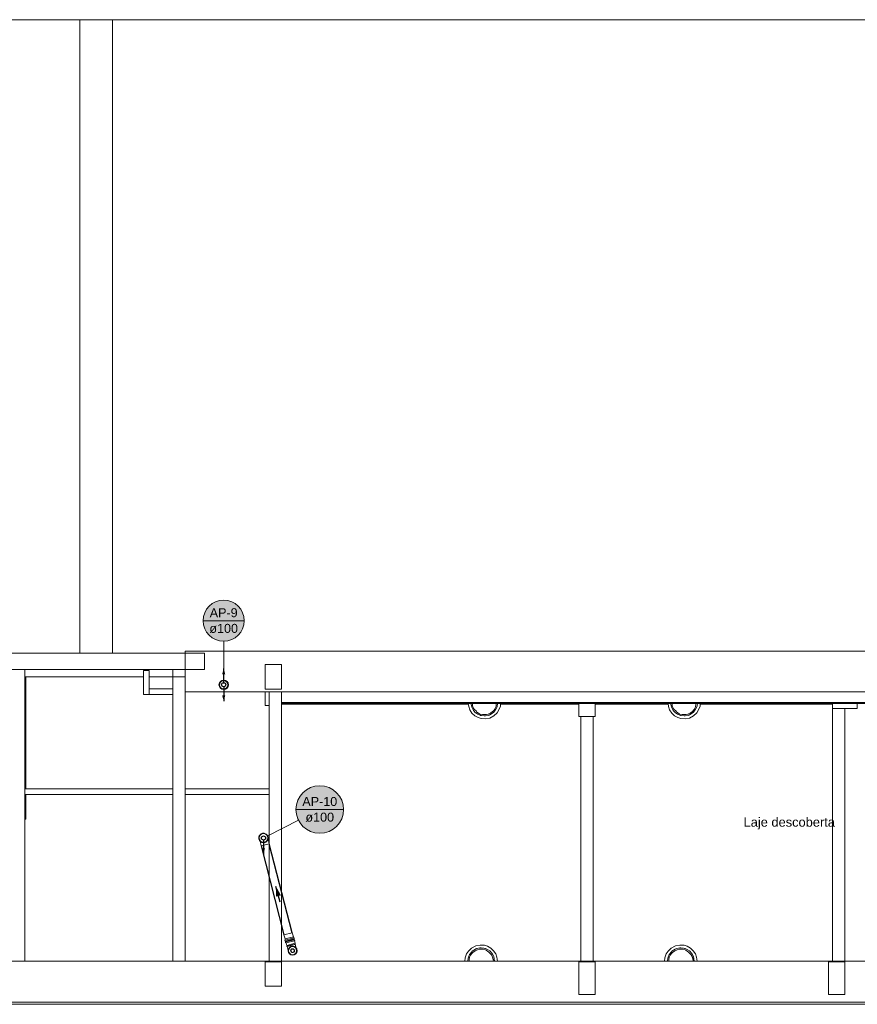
# Model space of a CAD drawing. Header units: millimetres. Extents: x -261 to 187, y -214 to 106.
# Tile 386 of 656: x -208 to -198, y -73 to -61. Entities that reach past the tile are written whole.
import ezdxf

# ---------------------------------------------------------------- set-up
doc = ezdxf.new("R2010")
doc.units = ezdxf.units.MM
doc.header["$LTSCALE"] = 0.005
doc.header["$MEASUREMENT"] = 0
doc.linetypes.add('NULL', pattern=[0])
for name, color, linetype, lineweight in [('Ambiente-Textos', 9, 'Continuous', 5), ('AP-Condutos', 4, 'Continuous', 25), ('AP-Indicação coluna', 5, 'Continuous', 13), ('AP-Sentido conduto', 9, 'Continuous', 30), ('IFC-Elemento terminal-Contorno', 9, 'Continuous', 5), ('IFC-Parede padrão-Contorno', 9, 'Continuous', 5), ('IFC-Parede-Contorno', 9, 'Continuous', 5), ('IFC-Pilar-Contorno', 9, 'Continuous', 5), ('IFC-Viga-Contorno', 9, 'Continuous', 5), ('Simbolos', 5, 'Continuous', 20), ('Simbolos_int', 174, 'Continuous', 5)]:
    doc.layers.add(name, color=color, linetype=linetype, lineweight=lineweight)
doc.styles.add('Arial', font='arial.ttf')

msp = doc.modelspace()

# ---------------------------------------------------------------- hatches: boundary and pattern name
at = {"layer": 'AP-Condutos', "linetype": 'Continuous'}
for points in [[(-205.481, -68.46), (-205.5, -68.533), (-205.461, -68.533)], [(-205.481, -68.86), (-205.461, -68.788), (-205.5, -68.788)], [(-204.994, -70.735), (-204.975, -70.662), (-205.013, -70.662)]]:
    msp.add_hatch(color=151, dxfattribs=at).paths.add_polyline_path(points)
at = {"layer": 'AP-Indicação coluna', "linetype": 'Continuous'}
for points in [[(-205.229, -67.876), (-205.23, -67.854), (-205.233, -67.832), (-205.237, -67.811), (-205.244, -67.79), (-205.252, -67.77), (-205.263, -67.75), (-205.274, -67.732), (-205.288, -67.714), (-205.303, -67.698), (-205.319, -67.683), (-205.336, -67.67), (-205.355, -67.658), (-205.374, -67.648), (-205.395, -67.639), (-205.416, -67.633), (-205.437, -67.628), (-205.459, -67.625), (-205.481, -67.624), (-205.503, -67.625), (-205.525, -67.628), (-205.546, -67.633), (-205.567, -67.639), (-205.587, -67.648), (-205.607, -67.658), (-205.625, -67.67), (-205.643, -67.683), (-205.659, -67.698), (-205.674, -67.714), (-205.687, -67.732), (-205.699, -67.75), (-205.709, -67.77), (-205.718, -67.79), (-205.724, -67.811), (-205.729, -67.832), (-205.732, -67.854), (-205.733, -67.876), (-205.732, -67.898), (-205.729, -67.92), (-205.724, -67.942), (-205.718, -67.962), (-205.709, -67.983), (-205.699, -68.002), (-205.687, -68.021), (-205.674, -68.038), (-205.659, -68.055), (-205.643, -68.069), (-205.625, -68.083), (-205.607, -68.095), (-205.587, -68.105), (-205.567, -68.113), (-205.546, -68.12), (-205.525, -68.125), (-205.503, -68.127), (-205.481, -68.128), (-205.459, -68.127), (-205.437, -68.125), (-205.416, -68.12), (-205.395, -68.113), (-205.374, -68.105), (-205.355, -68.095), (-205.336, -68.083), (-205.319, -68.069), (-205.303, -68.055), (-205.288, -68.038), (-205.274, -68.021), (-205.263, -68.002), (-205.252, -67.983), (-205.244, -67.962), (-205.237, -67.942), (-205.233, -67.92), (-205.23, -67.898)], [(-204.014, -70.187), (-204.015, -70.161), (-204.019, -70.136), (-204.024, -70.111), (-204.032, -70.087), (-204.042, -70.064), (-204.053, -70.041), (-204.067, -70.02), (-204.082, -70), (-204.099, -69.981), (-204.118, -69.964), (-204.138, -69.949), (-204.16, -69.935), (-204.182, -69.923), (-204.206, -69.914), (-204.23, -69.906), (-204.254, -69.9), (-204.28, -69.897), (-204.305, -69.896), (-204.33, -69.897), (-204.355, -69.9), (-204.38, -69.906), (-204.404, -69.914), (-204.428, -69.923), (-204.45, -69.935), (-204.472, -69.949), (-204.492, -69.964), (-204.51, -69.981), (-204.527, -70), (-204.543, -70.02), (-204.557, -70.041), (-204.568, -70.064), (-204.578, -70.087), (-204.586, -70.111), (-204.591, -70.136), (-204.594, -70.161), (-204.595, -70.187), (-204.594, -70.212), (-204.591, -70.237), (-204.586, -70.262), (-204.578, -70.286), (-204.568, -70.309), (-204.557, -70.332), (-204.543, -70.353), (-204.527, -70.373), (-204.51, -70.392), (-204.492, -70.409), (-204.472, -70.425), (-204.45, -70.438), (-204.428, -70.45), (-204.404, -70.46), (-204.38, -70.467), (-204.355, -70.473), (-204.33, -70.476), (-204.305, -70.477), (-204.28, -70.476), (-204.254, -70.473), (-204.23, -70.467), (-204.206, -70.46), (-204.182, -70.45), (-204.16, -70.438), (-204.138, -70.425), (-204.118, -70.409), (-204.099, -70.392), (-204.082, -70.373), (-204.067, -70.353), (-204.053, -70.332), (-204.042, -70.309), (-204.032, -70.286), (-204.024, -70.262), (-204.019, -70.237), (-204.015, -70.212)]]:
    msp.add_hatch(color=161, dxfattribs=at).paths.add_polyline_path(points)
at = {"layer": 'AP-Sentido conduto', "linetype": 'Continuous'}
msp.add_hatch(color=7, dxfattribs=at).paths.add_polyline_path([(-204.841, -71.128), (-204.842, -71.253), (-204.78, -71.237)])

# ---------------------------------------------------------------- linework, layer by layer
at = {"layer": 'AP-Condutos'}
for p, q in [((-204.644, -71.695), (-204.925, -70.607)), ((-204.739, -71.719), (-205.02, -70.632))]:
    msp.add_line(p, q, dxfattribs=at)
for points in [[(-205.481, -68.635), (-205.481, -68.46)], [(-205.481, -68.685), (-205.481, -68.86)], [(-204.994, -70.56), (-204.994, -70.735)]]:
    msp.add_lwpolyline(points, dxfattribs=at)
for centre in [(-205.481, -68.66), (-205.481, -68.66), (-204.994, -70.535)]:
    msp.add_circle(centre, 0.025, dxfattribs=at)
at = {"layer": 'AP-Indicação coluna'}
for p, q in [((-205.733, -67.876), (-205.229, -67.876)), ((-205.481, -68.128), (-205.481, -68.603)), ((-204.595, -70.187), (-204.014, -70.187)), ((-204.564, -70.318), (-204.942, -70.509))]:
    msp.add_line(p, q, dxfattribs=at)
for centre, radius in [((-205.481, -67.876), 0.252), ((-205.481, -67.876), 0.252), ((-204.305, -70.187), 0.291), ((-204.305, -70.187), 0.291)]:
    msp.add_circle(centre, radius, dxfattribs=at)
at = {"layer": 'AP-Sentido conduto'}
msp.add_lwpolyline([(-204.791, -71.322), (-204.841, -71.128)], dxfattribs=at)
at = {"layer": 'IFC-Elemento terminal-Contorno', "lineweight": 5}
for p, q in [((-202.487, -68.888), (-202.481, -68.927)), ((-202.455, -68.878), (-202.455, -68.882)), ((-202.455, -68.882), (-202.445, -68.935)), ((-202.44, -68.878), (-202.435, -68.914)), ((-202.435, -68.914), (-202.434, -68.919)), ((-202.434, -68.919), (-202.431, -68.928)), ((-202.149, -68.929), (-202.148, -68.921)), ((-202.148, -68.921), (-202.145, -68.906)), ((-202.145, -68.906), (-202.142, -68.885)), ((-202.142, -68.885), (-202.14, -68.878)), ((-202.135, -68.931), (-202.132, -68.917)), ((-202.132, -68.917), (-202.125, -68.886)), ((-202.125, -68.88), (-202.125, -68.878)), ((-202.125, -68.886), (-202.125, -68.88)), ((-202.112, -68.969), (-202.095, -68.922)), ((-202.095, -68.922), (-202.092, -68.888)), ((-200.043, -68.888), (-200.037, -68.927)), ((-200.012, -68.878), (-200.011, -68.882)), ((-200.011, -68.882), (-200.001, -68.935)), ((-199.996, -68.878), (-199.991, -68.914)), ((-199.991, -68.914), (-199.991, -68.919)), ((-199.991, -68.919), (-199.988, -68.928)), ((-199.705, -68.921), (-199.701, -68.906)), ((-199.705, -68.929), (-199.705, -68.921)), ((-199.701, -68.906), (-199.698, -68.885)), ((-199.698, -68.885), (-199.696, -68.878)), ((-199.691, -68.931), (-199.688, -68.917)), ((-199.688, -68.917), (-199.682, -68.886)), ((-199.682, -68.886), (-199.681, -68.88)), ((-199.681, -68.88), (-199.681, -68.878)), ((-199.668, -68.969), (-199.651, -68.922)), ((-199.651, -68.922), (-199.649, -68.888)), ((-202.481, -68.927), (-202.468, -68.969)), ((-202.468, -68.969), (-202.442, -69.008)), ((-202.445, -68.935), (-202.441, -68.943)), ((-202.442, -69.008), (-202.407, -69.04)), ((-202.441, -68.943), (-202.425, -68.974)), ((-202.431, -68.928), (-202.422, -68.949)), ((-202.425, -68.974), (-202.423, -68.976)), ((-202.423, -68.976), (-202.397, -69.005)), ((-202.422, -68.949), (-202.42, -68.953)), ((-202.42, -68.953), (-202.413, -68.961)), ((-202.413, -68.961), (-202.392, -68.981)), ((-202.407, -69.04), (-202.366, -69.061)), ((-202.397, -69.005), (-202.396, -69.005)), ((-202.396, -69.005), (-202.369, -69.021)), ((-202.392, -68.981), (-202.385, -68.991)), ((-202.385, -68.991), (-202.352, -69.014)), ((-202.369, -69.021), (-202.343, -69.034)), ((-202.352, -69.014), (-202.35, -69.016)), ((-202.35, -69.016), (-202.343, -69.018)), ((-202.343, -69.018), (-202.314, -69.026)), ((-202.343, -69.034), (-202.336, -69.037)), ((-202.336, -69.037), (-202.324, -69.038)), ((-202.324, -69.038), (-202.291, -69.042)), ((-202.314, -69.026), (-202.287, -69.026)), ((-202.291, -69.042), (-202.276, -69.042)), ((-202.287, -69.026), (-202.266, -69.025)), ((-202.276, -69.042), (-202.239, -69.035)), ((-202.266, -69.025), (-202.244, -69.018)), ((-202.244, -69.018), (-202.215, -69.007)), ((-202.239, -69.035), (-202.232, -69.032)), ((-202.232, -69.032), (-202.227, -69.029)), ((-202.227, -69.029), (-202.222, -69.027)), ((-202.225, -69.067), (-202.173, -69.04)), ((-202.222, -69.027), (-202.179, -69)), ((-202.215, -69.007), (-202.189, -68.987)), ((-202.189, -68.987), (-202.183, -68.983)), ((-202.183, -68.983), (-202.172, -68.971)), ((-202.179, -69), (-202.175, -68.994)), ((-202.175, -68.994), (-202.149, -68.96)), ((-202.173, -69.04), (-202.134, -69.004)), ((-202.172, -68.971), (-202.163, -68.957)), ((-202.163, -68.957), (-202.161, -68.953)), ((-202.161, -68.953), (-202.149, -68.929)), ((-202.149, -68.96), (-202.135, -68.931)), ((-202.134, -69.004), (-202.112, -68.969)), ((-200.037, -68.927), (-200.025, -68.969)), ((-200.025, -68.969), (-199.998, -69.008)), ((-200.001, -68.935), (-199.997, -68.943)), ((-199.998, -69.008), (-199.964, -69.04)), ((-199.997, -68.943), (-199.981, -68.974)), ((-199.988, -68.928), (-199.978, -68.949)), ((-199.981, -68.974), (-199.979, -68.976)), ((-199.979, -68.976), (-199.953, -69.005)), ((-199.978, -68.949), (-199.976, -68.953)), ((-199.976, -68.953), (-199.969, -68.961)), ((-199.969, -68.961), (-199.948, -68.981)), ((-199.964, -69.04), (-199.923, -69.061)), ((-199.953, -69.005), (-199.952, -69.005)), ((-199.952, -69.005), (-199.925, -69.021)), ((-199.948, -68.981), (-199.941, -68.991)), ((-199.941, -68.991), (-199.908, -69.014)), ((-199.925, -69.021), (-199.899, -69.034)), ((-199.908, -69.014), (-199.906, -69.016)), ((-199.906, -69.016), (-199.9, -69.018)), ((-199.9, -69.018), (-199.87, -69.026)), ((-199.899, -69.034), (-199.892, -69.037)), ((-199.892, -69.037), (-199.88, -69.038)), ((-199.88, -69.038), (-199.847, -69.042)), ((-199.87, -69.026), (-199.843, -69.026)), ((-199.847, -69.042), (-199.832, -69.042)), ((-199.843, -69.026), (-199.822, -69.025)), ((-199.832, -69.042), (-199.795, -69.035)), ((-199.822, -69.025), (-199.8, -69.018)), ((-199.8, -69.018), (-199.771, -69.007)), ((-199.795, -69.035), (-199.788, -69.032)), ((-199.788, -69.032), (-199.784, -69.029)), ((-199.784, -69.029), (-199.779, -69.027)), ((-199.781, -69.067), (-199.729, -69.04)), ((-199.779, -69.027), (-199.736, -69)), ((-199.771, -69.007), (-199.745, -68.987)), ((-199.745, -68.987), (-199.739, -68.983)), ((-199.739, -68.983), (-199.729, -68.971)), ((-199.736, -69), (-199.731, -68.994)), ((-199.731, -68.994), (-199.705, -68.96)), ((-199.729, -68.971), (-199.719, -68.957)), ((-199.729, -69.04), (-199.691, -69.004)), ((-199.719, -68.957), (-199.717, -68.953)), ((-199.717, -68.953), (-199.705, -68.929)), ((-199.705, -68.96), (-199.691, -68.931)), ((-199.691, -69.004), (-199.668, -68.969)), ((-202.366, -69.061), (-202.33, -69.074)), ((-202.33, -69.074), (-202.278, -69.078)), ((-202.278, -69.078), (-202.225, -69.067)), ((-199.923, -69.061), (-199.886, -69.074)), ((-199.886, -69.074), (-199.834, -69.078)), ((-199.834, -69.078), (-199.781, -69.067)), ((-202.508, -71.954), (-202.486, -71.919)), ((-202.486, -71.919), (-202.447, -71.882)), ((-202.471, -71.963), (-202.445, -71.929)), ((-202.447, -71.882), (-202.395, -71.855)), ((-202.445, -71.929), (-202.441, -71.922)), ((-202.441, -71.922), (-202.398, -71.896)), ((-202.437, -71.94), (-202.431, -71.935)), ((-202.431, -71.935), (-202.405, -71.916)), ((-202.405, -71.916), (-202.376, -71.905)), ((-202.398, -71.896), (-202.393, -71.893)), ((-202.395, -71.855), (-202.342, -71.845)), ((-202.393, -71.893), (-202.388, -71.891)), ((-202.388, -71.891), (-202.381, -71.888)), ((-202.381, -71.888), (-202.344, -71.881)), ((-202.376, -71.905), (-202.354, -71.897)), ((-202.354, -71.897), (-202.333, -71.896)), ((-202.344, -71.881), (-202.329, -71.881)), ((-202.342, -71.845), (-202.29, -71.848)), ((-202.333, -71.896), (-202.306, -71.897)), ((-202.329, -71.881), (-202.296, -71.884)), ((-202.306, -71.897), (-202.277, -71.905)), ((-202.296, -71.884), (-202.284, -71.886)), ((-202.29, -71.848), (-202.254, -71.861)), ((-202.284, -71.886), (-202.277, -71.888)), ((-202.277, -71.888), (-202.251, -71.902)), ((-202.277, -71.905), (-202.27, -71.907)), ((-202.27, -71.907), (-202.268, -71.908)), ((-202.268, -71.908), (-202.235, -71.932)), ((-202.254, -71.861), (-202.213, -71.882)), ((-202.251, -71.902), (-202.224, -71.917)), ((-202.235, -71.932), (-202.228, -71.941)), ((-202.224, -71.917), (-202.223, -71.918)), ((-202.223, -71.918), (-202.197, -71.947)), ((-202.213, -71.882), (-202.178, -71.915)), ((-202.178, -71.915), (-202.151, -71.954)), ((-200.065, -71.954), (-200.042, -71.919)), ((-200.042, -71.919), (-200.004, -71.882)), ((-200.028, -71.963), (-200.002, -71.929)), ((-200.004, -71.882), (-199.951, -71.855)), ((-200.002, -71.929), (-199.997, -71.922)), ((-199.997, -71.922), (-199.954, -71.896)), ((-199.993, -71.94), (-199.987, -71.935)), ((-199.987, -71.935), (-199.961, -71.916)), ((-199.961, -71.916), (-199.932, -71.905)), ((-199.954, -71.896), (-199.949, -71.893)), ((-199.951, -71.855), (-199.899, -71.845)), ((-199.949, -71.893), (-199.945, -71.891)), ((-199.945, -71.891), (-199.937, -71.888)), ((-199.937, -71.888), (-199.9, -71.881)), ((-199.932, -71.905), (-199.91, -71.897)), ((-199.91, -71.897), (-199.889, -71.896)), ((-199.9, -71.881), (-199.885, -71.881)), ((-199.899, -71.845), (-199.846, -71.848)), ((-199.889, -71.896), (-199.862, -71.897)), ((-199.885, -71.881), (-199.852, -71.884)), ((-199.862, -71.897), (-199.833, -71.905)), ((-199.852, -71.884), (-199.841, -71.886)), ((-199.846, -71.848), (-199.81, -71.861)), ((-199.841, -71.886), (-199.833, -71.888)), ((-199.833, -71.888), (-199.808, -71.902)), ((-199.833, -71.905), (-199.826, -71.907)), ((-199.826, -71.907), (-199.824, -71.908)), ((-199.824, -71.908), (-199.791, -71.932)), ((-199.81, -71.861), (-199.769, -71.882)), ((-199.808, -71.902), (-199.78, -71.917)), ((-199.791, -71.932), (-199.785, -71.941)), ((-199.78, -71.917), (-199.779, -71.918)), ((-199.779, -71.918), (-199.753, -71.947)), ((-199.769, -71.882), (-199.734, -71.915)), ((-199.734, -71.915), (-199.708, -71.954)), ((-202.528, -72.044), (-202.525, -72)), ((-202.525, -72), (-202.508, -71.954)), ((-202.495, -72.042), (-202.494, -72.037)), ((-202.495, -72.044), (-202.495, -72.042)), ((-202.494, -72.037), (-202.488, -72.005)), ((-202.488, -72.005), (-202.485, -71.992)), ((-202.485, -71.992), (-202.471, -71.963)), ((-202.48, -72.044), (-202.478, -72.037)), ((-202.478, -72.037), (-202.475, -72.017)), ((-202.475, -72.017), (-202.472, -72.002)), ((-202.472, -72.002), (-202.471, -71.994)), ((-202.471, -71.994), (-202.459, -71.969)), ((-202.459, -71.969), (-202.457, -71.965)), ((-202.457, -71.965), (-202.448, -71.952)), ((-202.448, -71.952), (-202.437, -71.94)), ((-202.228, -71.941), (-202.207, -71.962)), ((-202.207, -71.962), (-202.2, -71.97)), ((-202.2, -71.97), (-202.198, -71.974)), ((-202.198, -71.974), (-202.189, -71.995)), ((-202.197, -71.947), (-202.195, -71.948)), ((-202.195, -71.948), (-202.179, -71.979)), ((-202.189, -71.995), (-202.186, -72.004)), ((-202.186, -72.004), (-202.185, -72.008)), ((-202.185, -72.008), (-202.18, -72.044)), ((-202.179, -71.979), (-202.175, -71.987)), ((-202.175, -71.987), (-202.165, -72.041)), ((-202.165, -72.041), (-202.164, -72.044)), ((-202.151, -71.954), (-202.139, -71.995)), ((-202.139, -71.995), (-202.131, -72.044)), ((-200.085, -72.044), (-200.081, -72)), ((-200.081, -72), (-200.065, -71.954)), ((-200.052, -72.044), (-200.051, -72.042)), ((-200.051, -72.037), (-200.044, -72.005)), ((-200.051, -72.042), (-200.051, -72.037)), ((-200.044, -72.005), (-200.042, -71.992)), ((-200.042, -71.992), (-200.028, -71.963)), ((-200.036, -72.044), (-200.034, -72.037)), ((-200.034, -72.037), (-200.031, -72.017)), ((-200.031, -72.017), (-200.028, -72.002)), ((-200.028, -72.002), (-200.027, -71.994)), ((-200.027, -71.994), (-200.015, -71.969)), ((-200.015, -71.969), (-200.013, -71.965)), ((-200.013, -71.965), (-200.004, -71.952)), ((-200.004, -71.952), (-199.993, -71.94)), ((-199.785, -71.941), (-199.764, -71.962)), ((-199.764, -71.962), (-199.757, -71.97)), ((-199.757, -71.97), (-199.754, -71.974)), ((-199.754, -71.974), (-199.745, -71.995)), ((-199.753, -71.947), (-199.751, -71.948)), ((-199.751, -71.948), (-199.735, -71.979)), ((-199.745, -71.995), (-199.742, -72.004)), ((-199.742, -72.004), (-199.741, -72.008)), ((-199.741, -72.008), (-199.736, -72.044)), ((-199.735, -71.979), (-199.731, -71.987)), ((-199.731, -71.987), (-199.721, -72.041)), ((-199.721, -72.041), (-199.721, -72.044)), ((-199.708, -71.954), (-199.695, -71.995)), ((-199.695, -71.995), (-199.688, -72.044))]:
    msp.add_line(p, q, dxfattribs=at)
at = {"layer": 'IFC-Parede padrão-Contorno', "lineweight": 5}
for p, q in [((-211.182, -60.521), (-194.596, -60.521)), ((-207.242, -61.678), (-207.242, -60.521)), ((-206.842, -61.678), (-206.842, -60.521)), ((-207.242, -67.273), (-207.242, -61.678)), ((-206.842, -67.273), (-206.842, -61.678)), ((-207.242, -68.274), (-207.242, -67.273)), ((-206.842, -68.274), (-206.842, -67.273)), ((-208.559, -68.274), (-206.687, -68.274)), ((-206.687, -68.274), (-205.714, -68.274)), ((-205.953, -68.248), (-199.217, -68.248)), ((-205.953, -68.443), (-205.953, -68.248)), ((-205.714, -68.349), (-205.714, -68.274)), ((-199.217, -68.248), (-186.998, -68.248)), ((-205.714, -68.388), (-205.714, -68.349)), ((-205.714, -68.474), (-205.714, -68.388)), ((-208.559, -68.474), (-206.687, -68.474)), ((-207.913, -68.647), (-207.913, -68.474)), ((-206.687, -68.474), (-205.714, -68.474)), ((-206.463, -68.624), (-206.463, -68.484)), ((-206.463, -68.484), (-206.429, -68.484)), ((-206.429, -68.484), (-206.417, -68.484)), ((-206.417, -68.484), (-206.393, -68.484)), ((-206.393, -68.624), (-206.393, -68.484)), ((-205.953, -68.551), (-205.953, -68.443)), ((-205.953, -68.748), (-205.953, -68.551)), ((-207.913, -71.059), (-207.913, -68.647)), ((-206.463, -68.727), (-206.463, -68.624)), ((-206.393, -68.727), (-206.393, -68.624)), ((-206.463, -68.779), (-206.463, -68.727)), ((-206.463, -68.779), (-206.429, -68.779)), ((-206.429, -68.779), (-206.417, -68.779)), ((-206.417, -68.779), (-206.393, -68.779)), ((-206.393, -68.734), (-206.393, -68.709)), ((-206.393, -68.709), (-206.255, -68.709)), ((-206.393, -68.779), (-206.393, -68.727)), ((-206.393, -68.779), (-206.255, -68.779)), ((-206.255, -68.709), (-206.154, -68.709)), ((-206.255, -68.779), (-206.154, -68.779)), ((-206.154, -68.709), (-206.103, -68.709)), ((-206.154, -68.779), (-206.103, -68.779)), ((-206.103, -68.746), (-206.103, -68.734)), ((-206.103, -68.779), (-206.103, -68.746)), ((-205.953, -68.748), (-200.018, -68.748)), ((-204.924, -68.807), (-204.924, -68.748)), ((-204.774, -68.864), (-204.774, -68.748)), ((-200.018, -68.748), (-199.192, -68.748)), ((-199.192, -68.748), (-186.998, -68.748)), ((-204.924, -68.814), (-204.924, -68.807)), ((-204.924, -68.931), (-204.924, -68.814)), ((-204.774, -68.931), (-204.774, -68.814)), ((-202.495, -68.878), (-188.458, -68.878)), ((-204.924, -71.142), (-204.924, -68.931)), ((-204.774, -71.142), (-204.774, -68.931)), ((-207.913, -69.932), (-207.328, -69.932)), ((-207.913, -70.002), (-207.328, -70.002)), ((-207.328, -69.932), (-206.106, -69.932)), ((-207.328, -70.002), (-207.325, -70.002)), ((-207.325, -70.002), (-206.103, -70.002)), ((-206.106, -69.932), (-206.103, -69.932)), ((-205.953, -69.932), (-205.62, -69.932)), ((-205.953, -70.002), (-205.62, -70.002)), ((-205.62, -69.932), (-204.925, -69.932)), ((-205.62, -70.002), (-205.619, -70.002)), ((-205.619, -70.002), (-204.924, -70.002)), ((-204.925, -69.932), (-204.924, -69.932)), ((-207.913, -71.173), (-207.913, -71.059)), ((-207.913, -71.436), (-207.913, -71.173)), ((-204.924, -71.608), (-204.924, -71.142)), ((-204.774, -71.608), (-204.774, -71.142)), ((-207.913, -71.56), (-207.913, -71.436)), ((-207.913, -71.823), (-207.913, -71.56)), ((-204.924, -71.878), (-204.924, -71.608)), ((-204.774, -71.878), (-204.774, -71.608)), ((-207.913, -71.903), (-207.913, -71.823)), ((-207.913, -72.044), (-207.913, -71.903)), ((-204.924, -71.94), (-204.924, -71.878)), ((-204.774, -71.94), (-204.774, -71.878)), ((-204.924, -72.044), (-204.924, -71.94)), ((-204.774, -72.044), (-204.774, -71.94))]:
    msp.add_line(p, q, dxfattribs=at)
at = {"layer": 'IFC-Parede-Contorno', "lineweight": 5}
for p, q in [((-206.103, -68.504), (-206.103, -68.474)), ((-206.103, -68.507), (-206.103, -68.504)), ((-206.103, -68.746), (-206.103, -68.507)), ((-205.953, -68.746), (-205.953, -68.507)), ((-207.903, -69.932), (-207.903, -68.565)), ((-206.103, -69.92), (-206.103, -68.688)), ((-206.103, -68.764), (-206.103, -68.746)), ((-206.103, -69.592), (-206.103, -68.764)), ((-205.953, -68.764), (-205.953, -68.746)), ((-205.953, -69.92), (-205.953, -68.748)), ((-205.953, -68.826), (-205.953, -68.764)), ((-205.953, -69.654), (-205.953, -68.826)), ((-204.774, -68.878), (-202.495, -68.878)), ((-204.774, -68.888), (-195.612, -68.888)), ((-206.103, -69.654), (-206.103, -69.592)), ((-206.103, -69.846), (-206.103, -69.654)), ((-205.953, -69.669), (-205.953, -69.654)), ((-205.953, -69.862), (-205.953, -69.669)), ((-206.103, -69.862), (-206.103, -69.846)), ((-206.103, -70.793), (-206.103, -69.862)), ((-205.953, -70.793), (-205.953, -69.862)), ((-207.903, -70.304), (-207.903, -70.002)), ((-207.913, -70.304), (-207.903, -70.304)), ((-206.103, -71.437), (-206.103, -70.423)), ((-205.953, -71.437), (-205.953, -70.423)), ((-206.103, -70.99), (-206.103, -70.793)), ((-205.953, -70.99), (-205.953, -70.793)), ((-206.103, -71.921), (-206.103, -70.99)), ((-205.953, -71.921), (-205.953, -70.99)), ((-206.103, -72.044), (-206.103, -71.868)), ((-206.103, -71.93), (-206.103, -71.921)), ((-206.103, -72.044), (-206.103, -71.93)), ((-205.953, -72.044), (-205.953, -71.868)), ((-205.953, -71.93), (-205.953, -71.921)), ((-205.953, -72.044), (-205.953, -71.93)), ((-208.393, -72.044), (-205.026, -72.044)), ((-205.026, -72.044), (-196.435, -72.044)), ((-210.751, -72.544), (-204.972, -72.544)), ((-210.245, -72.571), (-200.626, -72.571)), ((-204.972, -72.544), (-200.843, -72.544)), ((-200.843, -72.544), (-195.598, -72.544)), ((-200.626, -72.571), (-199.837, -72.571)), ((-199.837, -72.571), (-199.361, -72.571)), ((-199.361, -72.571), (-195.74, -72.571))]:
    msp.add_line(p, q, dxfattribs=at)
at = {"layer": 'IFC-Pilar-Contorno', "lineweight": 5}
for p, q in [((-204.974, -68.414), (-204.914, -68.414)), ((-204.974, -68.624), (-204.974, -68.414)), ((-204.914, -68.414), (-204.774, -68.414)), ((-204.774, -68.504), (-204.774, -68.414)), ((-204.774, -68.714), (-204.774, -68.504)), ((-204.974, -68.714), (-204.974, -68.624)), ((-204.974, -68.714), (-204.834, -68.714)), ((-204.974, -68.915), (-204.974, -68.748)), ((-204.834, -68.714), (-204.774, -68.714)), ((-204.974, -68.915), (-204.924, -68.915)), ((-201.133, -69.048), (-201.133, -68.888)), ((-200.933, -69.048), (-200.933, -68.888)), ((-198.029, -68.95), (-198.029, -68.888)), ((-197.729, -68.95), (-197.729, -68.888)), ((-198.029, -68.95), (-197.729, -68.95)), ((-201.133, -69.048), (-200.933, -69.048)), ((-204.974, -72.213), (-204.974, -72.049)), ((-204.974, -72.049), (-204.94, -72.049)), ((-204.94, -72.049), (-204.883, -72.049)), ((-204.883, -72.049), (-204.774, -72.049)), ((-204.774, -72.134), (-204.774, -72.049)), ((-201.133, -72.258), (-201.133, -72.049)), ((-201.133, -72.049), (-201.094, -72.049)), ((-201.094, -72.049), (-201.038, -72.049)), ((-201.038, -72.049), (-200.933, -72.049)), ((-200.933, -72.162), (-200.933, -72.049)), ((-198.078, -72.258), (-198.078, -72.049)), ((-198.078, -72.049), (-198.04, -72.049)), ((-198.04, -72.049), (-197.983, -72.049)), ((-197.983, -72.049), (-197.878, -72.049)), ((-197.878, -72.162), (-197.878, -72.049)), ((-204.774, -72.185), (-204.774, -72.134)), ((-200.933, -72.239), (-200.933, -72.162)), ((-197.878, -72.239), (-197.878, -72.162)), ((-204.974, -72.298), (-204.974, -72.213)), ((-204.774, -72.349), (-204.774, -72.185)), ((-201.133, -72.372), (-201.133, -72.258)), ((-200.933, -72.449), (-200.933, -72.239)), ((-198.078, -72.372), (-198.078, -72.258)), ((-197.878, -72.449), (-197.878, -72.239)), ((-204.974, -72.349), (-204.974, -72.298)), ((-204.974, -72.349), (-204.864, -72.349)), ((-204.864, -72.349), (-204.808, -72.349)), ((-204.808, -72.349), (-204.774, -72.349)), ((-201.133, -72.449), (-201.133, -72.372)), ((-198.078, -72.449), (-198.078, -72.372)), ((-201.133, -72.449), (-201.028, -72.449)), ((-201.028, -72.449), (-200.971, -72.449)), ((-200.971, -72.449), (-200.933, -72.449)), ((-198.078, -72.449), (-197.973, -72.449)), ((-197.973, -72.449), (-197.916, -72.449)), ((-197.916, -72.449), (-197.878, -72.449))]:
    msp.add_line(p, q, dxfattribs=at)
at = {"layer": 'IFC-Viga-Contorno', "lineweight": 5}
for p, q in [((-207.913, -68.565), (-206.463, -68.565)), ((-206.393, -68.565), (-205.953, -68.565)), ((-204.924, -69.161), (-204.924, -68.915)), ((-204.774, -68.899), (-202.485, -68.899)), ((-202.093, -68.899), (-201.133, -68.899)), ((-201.133, -68.899), (-201.133, -68.888)), ((-200.933, -68.899), (-200.042, -68.899)), ((-199.649, -68.899), (-198.029, -68.899)), ((-198.028, -72.044), (-198.028, -68.95)), ((-197.878, -72.044), (-197.878, -68.95)), ((-201.108, -72.044), (-201.108, -69.048)), ((-200.958, -72.044), (-200.958, -69.048)), ((-204.924, -69.932), (-204.924, -69.92)), ((-204.924, -72.044), (-204.924, -70.002))]:
    msp.add_line(p, q, dxfattribs=at)
at = {"layer": 'Simbolos'}
for p, q in [((-205.021, -70.632), (-205.036, -70.574)), ((-204.923, -70.607), (-204.938, -70.549)), ((-204.627, -71.745), (-204.641, -71.694)), ((-204.73, -71.771), (-204.743, -71.72)), ((-204.729, -71.796), (-204.731, -71.786)), ((-204.727, -71.783), (-204.73, -71.771)), ((-204.73, -71.771), (-204.73, -71.771)), ((-204.73, -71.785), (-204.728, -71.784)), ((-204.728, -71.796), (-204.725, -71.796)), ((-204.725, -71.808), (-204.722, -71.807)), ((-204.725, -71.809), (-204.723, -71.819)), ((-204.723, -71.801), (-204.724, -71.797)), ((-204.723, -71.801), (-204.619, -71.775)), ((-204.619, -71.775), (-204.723, -71.801)), ((-204.723, -71.801), (-204.721, -71.806)), ((-204.624, -71.757), (-204.627, -71.745)), ((-204.627, -71.745), (-204.627, -71.745)), ((-204.62, -71.757), (-204.623, -71.757)), ((-204.619, -71.775), (-204.621, -71.77)), ((-204.617, -71.768), (-204.62, -71.769)), ((-204.617, -71.767), (-204.619, -71.758)), ((-204.619, -71.775), (-204.618, -71.779)), ((-204.614, -71.78), (-204.617, -71.78)), ((-204.615, -71.793), (-204.607, -71.824)), ((-204.612, -71.791), (-204.614, -71.792)), ((-204.613, -71.781), (-204.611, -71.79)), ((-204.722, -71.819), (-204.719, -71.819)), ((-204.718, -71.82), (-204.71, -71.851)), ((-204.71, -71.851), (-204.707, -71.852)), ((-204.603, -71.834), (-204.708, -71.861)), ((-204.708, -71.861), (-204.708, -71.863)), ((-204.704, -71.863), (-204.708, -71.863)), ((-204.707, -71.852), (-204.705, -71.86)), ((-204.606, -71.837), (-204.704, -71.863)), ((-204.704, -71.863), (-204.688, -71.927)), ((-204.607, -71.824), (-204.609, -71.827)), ((-204.609, -71.827), (-204.607, -71.834)), ((-204.603, -71.836), (-204.606, -71.837)), ((-204.606, -71.837), (-204.589, -71.902)), ((-204.603, -71.834), (-204.603, -71.836))]:
    msp.add_line(p, q, dxfattribs=at)
for points in [[(-204.938, -70.549), (-204.937, -70.54), (-204.936, -70.531), (-204.938, -70.522), (-204.94, -70.514), (-204.944, -70.506), (-204.949, -70.499), (-204.955, -70.492), (-204.962, -70.487), (-204.97, -70.483), (-204.978, -70.479), (-204.986, -70.478), (-204.995, -70.477), (-205.004, -70.478), (-205.013, -70.48), (-205.021, -70.484), (-205.028, -70.488), (-205.035, -70.494), (-205.04, -70.501), (-205.045, -70.508), (-205.049, -70.516), (-205.051, -70.525), (-205.052, -70.534), (-205.051, -70.542), (-205.049, -70.551), (-205.046, -70.559), (-205.042, -70.567), (-205.036, -70.574)], [(-205.036, -70.574), (-205.031, -70.579), (-205.026, -70.583), (-205.02, -70.586), (-205.014, -70.589), (-205.007, -70.591), (-205, -70.592), (-204.993, -70.592), (-204.986, -70.592), (-204.98, -70.591), (-204.973, -70.589), (-204.967, -70.586), (-204.961, -70.582), (-204.955, -70.578), (-204.951, -70.573), (-204.946, -70.567), (-204.943, -70.561), (-204.94, -70.555), (-204.938, -70.549)], [(-204.73, -71.785), (-204.731, -71.785), (-204.731, -71.785), (-204.731, -71.785), (-204.731, -71.786), (-204.731, -71.786), (-204.731, -71.786), (-204.731, -71.786), (-204.731, -71.786), (-204.731, -71.786)], [(-204.729, -71.796), (-204.729, -71.796), (-204.729, -71.796), (-204.728, -71.796), (-204.728, -71.796), (-204.728, -71.796), (-204.728, -71.796), (-204.728, -71.796), (-204.728, -71.796), (-204.728, -71.796)], [(-204.728, -71.784), (-204.728, -71.784), (-204.728, -71.784), (-204.728, -71.784), (-204.727, -71.784), (-204.727, -71.784), (-204.727, -71.784), (-204.727, -71.783), (-204.727, -71.783), (-204.727, -71.783)], [(-204.724, -71.797), (-204.724, -71.797), (-204.724, -71.797), (-204.724, -71.797), (-204.724, -71.797), (-204.724, -71.796), (-204.724, -71.796), (-204.724, -71.796), (-204.725, -71.796), (-204.725, -71.796)], [(-204.725, -71.808), (-204.725, -71.808), (-204.725, -71.808), (-204.725, -71.809), (-204.725, -71.809), (-204.725, -71.809), (-204.725, -71.809), (-204.725, -71.809), (-204.725, -71.809), (-204.725, -71.809)], [(-204.722, -71.807), (-204.722, -71.807), (-204.722, -71.807), (-204.722, -71.806), (-204.722, -71.806), (-204.721, -71.806), (-204.721, -71.806), (-204.721, -71.806), (-204.721, -71.806), (-204.721, -71.806)], [(-204.624, -71.757), (-204.624, -71.757), (-204.624, -71.757), (-204.624, -71.757), (-204.624, -71.757), (-204.624, -71.757), (-204.624, -71.757), (-204.623, -71.757), (-204.623, -71.757), (-204.623, -71.757)], [(-204.62, -71.769), (-204.62, -71.769), (-204.62, -71.77), (-204.62, -71.77), (-204.62, -71.77), (-204.621, -71.77), (-204.621, -71.77), (-204.621, -71.77), (-204.621, -71.77), (-204.621, -71.77)], [(-204.619, -71.758), (-204.619, -71.757), (-204.619, -71.757), (-204.62, -71.757), (-204.62, -71.757), (-204.62, -71.757), (-204.62, -71.757), (-204.62, -71.757), (-204.62, -71.757), (-204.62, -71.757)], [(-204.618, -71.779), (-204.618, -71.779), (-204.618, -71.779), (-204.618, -71.779), (-204.618, -71.78), (-204.618, -71.78), (-204.618, -71.78), (-204.618, -71.78), (-204.618, -71.78), (-204.617, -71.78)], [(-204.617, -71.768), (-204.617, -71.768), (-204.617, -71.768), (-204.617, -71.768), (-204.617, -71.767), (-204.617, -71.767), (-204.617, -71.767), (-204.617, -71.767), (-204.617, -71.767), (-204.617, -71.767)], [(-204.614, -71.792), (-204.614, -71.792), (-204.614, -71.792), (-204.615, -71.792), (-204.615, -71.792), (-204.615, -71.792), (-204.615, -71.793), (-204.615, -71.793), (-204.615, -71.793), (-204.615, -71.793)], [(-204.613, -71.781), (-204.613, -71.78), (-204.614, -71.78), (-204.614, -71.78), (-204.614, -71.78), (-204.614, -71.78), (-204.614, -71.78), (-204.614, -71.78), (-204.614, -71.78), (-204.614, -71.78)], [(-204.612, -71.791), (-204.612, -71.791), (-204.611, -71.791), (-204.611, -71.791), (-204.611, -71.791), (-204.611, -71.79), (-204.611, -71.79), (-204.611, -71.79), (-204.611, -71.79), (-204.611, -71.79)], [(-204.723, -71.819), (-204.723, -71.819), (-204.723, -71.819), (-204.722, -71.819), (-204.722, -71.819), (-204.722, -71.819), (-204.722, -71.819), (-204.722, -71.819), (-204.722, -71.819), (-204.722, -71.819)], [(-204.718, -71.82), (-204.718, -71.819), (-204.718, -71.819), (-204.718, -71.819), (-204.718, -71.819), (-204.718, -71.819), (-204.719, -71.819), (-204.719, -71.819), (-204.719, -71.819), (-204.719, -71.819)], [(-204.688, -71.927), (-204.685, -71.936), (-204.68, -71.943), (-204.675, -71.95), (-204.668, -71.956), (-204.66, -71.961), (-204.652, -71.964), (-204.643, -71.965), (-204.634, -71.965), (-204.626, -71.964), (-204.617, -71.961), (-204.61, -71.957), (-204.603, -71.951), (-204.597, -71.944), (-204.593, -71.937), (-204.589, -71.928), (-204.588, -71.92), (-204.588, -71.911), (-204.589, -71.902)]]:
    msp.add_lwpolyline(points, dxfattribs=at)
for centre, radius in [((-205.481, -68.66), 0.0576), ((-204.638, -71.915), 0.0547), ((-204.638, -71.915), 0.0207)]:
    msp.add_circle(centre, radius, dxfattribs=at)
at = {"layer": 'Simbolos_int'}
for p, q in [((-205.021, -70.632), (-204.923, -70.607)), ((-204.641, -71.694), (-204.743, -71.72)), ((-204.627, -71.745), (-204.73, -71.771)), ((-204.624, -71.757), (-204.727, -71.784)), ((-204.621, -71.77), (-204.724, -71.796)), ((-204.721, -71.806), (-204.618, -71.78)), ((-204.718, -71.819), (-204.615, -71.792)), ((-204.607, -71.824), (-204.71, -71.851))]:
    msp.add_line(p, q, dxfattribs=at)
for centre, radius in [((-205.481, -68.66), 0.0511), ((-204.994, -70.535), 0.0532), ((-204.638, -71.915), 0.05), ((-204.638, -71.915), 0.0236)]:
    msp.add_circle(centre, radius, dxfattribs=at)

# ---------------------------------------------------------------- texts
at = {"layer": 'Ambiente-Textos', "linetype": 'NULL', "lineweight": 5, "insert": (-198.559, -70.431), "char_height": 0.1125, "width": 2.26628, "attachment_point": 8, "line_spacing_factor": 0.9, "style": 'Arial'}
msp.add_mtext('Laje descoberta', dxfattribs=at)
at = {"layer": 'AP-Indicação coluna', "linetype": 'NULL', "char_height": 0.11, "attachment_point": 8, "line_spacing_factor": 0.6, "style": 'Arial'}
for s, insert, width in [('AP-9', (-205.481, -67.835), 0.68331), ('ø100', (-205.481, -68.028), 0.70041), ('AP-10', (-204.305, -70.145), 0.85418), ('ø100', (-204.305, -70.338), 0.70041)]:
    msp.add_mtext(s, dxfattribs=dict(at, insert=insert, width=width))

doc.saveas('drawing.dxf')
